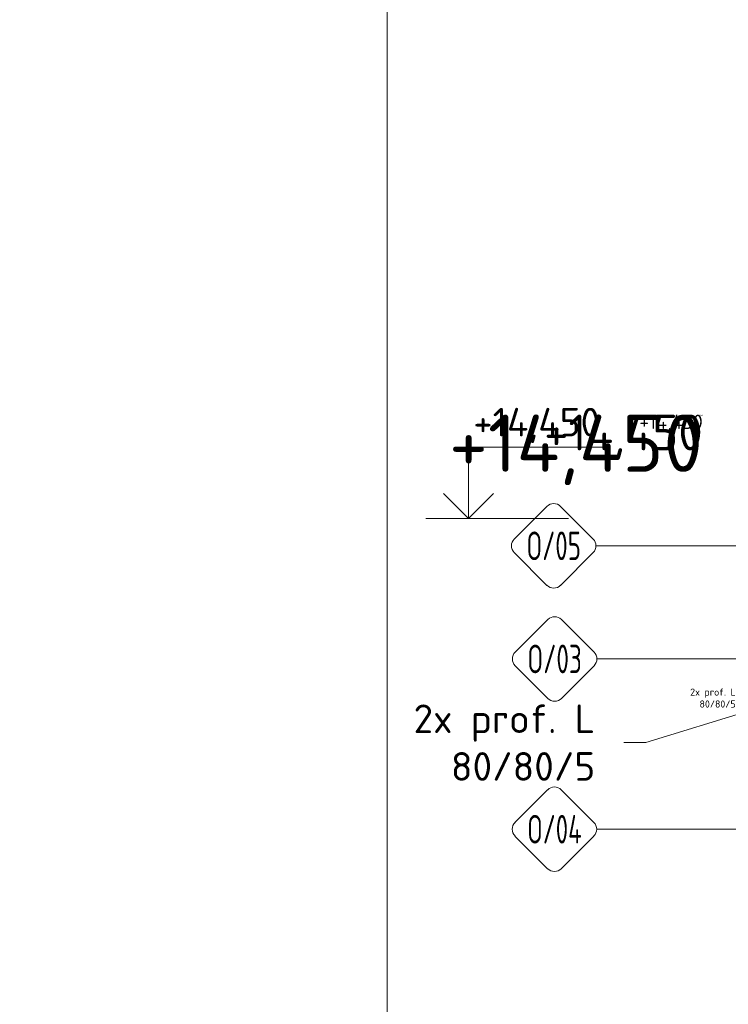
# Model space of a CAD drawing. Header units: millimetres. Extents: x -916886 to 3713765, y -2985421 to 1675785.
# Tile 109 of 656: x -5394 to 4522, y -61635 to -47859. Entities that reach past the tile are written whole.
import ezdxf
from ezdxf import colors
from ezdxf.entities.mleader import LeaderData, LeaderLine
from ezdxf.enums import TextEntityAlignment as Align
from ezdxf.math import Vec2, Vec3

# ---------------------------------------------------------------- set-up
doc = ezdxf.new("R2010")
doc.units = ezdxf.units.MM
for name, color, linetype in [('0 @ 1', 7, 'Continuous'), ('0 @ 10', 7, 'Continuous'), ('0 @ 100', 7, 'Continuous'), ('0 @ 200', 7, 'Continuous'), ('0 @ 250 (1)', 7, 'Continuous'), ('0 @ 250 (2)', 7, 'Continuous'), ('0 @ 400', 7, 'Continuous')]:
    doc.layers.add(name, color=color, linetype=linetype)
for name, color, linetype, lineweight in [('A99_N_koty-200-vysk', 6, 'Continuous', 9), ('A99_N_vypln-dve', 5, 'Continuous', 5), ('A99_N_vypln-dve @ 200', 5, 'Continuous', 5), ('A99_N_vypln-dve @ 50', 5, 'Continuous', 5), ('A99_N_znaceni 200', 5, 'Continuous', 5), ('A99_S_kce-rez-sil', 7, 'Continuous', 15)]:
    doc.layers.add(name, color=color, linetype=linetype, lineweight=lineweight)
doc.styles.add('A99_kota', font='isocpeur.ttf', dxfattribs={"height": 2})
doc.styles.add('A99_popis', font='isocpeur.ttf')
doc.styles.get("Standard").update_dxf_attribs({"font": 'isocpeur.ttf', "width": 0.75})

# ---------------------------------------------------------------- blocks, each defined once
blk = doc.blocks.new('*U23')
at = {"color": 0, "linetype": 'ByBlock', "lineweight": -2}
blk.add_line((-3, 0), (7, 0), dxfattribs=at)
for points in [[(0, 0), (0, 5), (0, 5), (9.7, 5)], [(-1.75, 1.75), (0, 0), (1.75, 1.75)]]:
    blk.add_lwpolyline(points, dxfattribs=at)
at = {"color": 0, "linetype": 'ByBlock', "lineweight": -2, "style": 'A99_kota'}
for tag, p in [('VYSKA', (9.2, 7.75)), ('POPIS', (9.2, 4.5))]:
    blk.add_attdef(tag, text='', height=2, dxfattribs=at).set_placement(p, align=Align.TOP_RIGHT)
blk = doc.blocks.new('*U2412')
at = {"layer": 'A99_N_koty-200-vysk', "lineweight": 5}
ref = blk.add_blockref('*U23', (888, -54840), dxfattribs=dict(at, xscale=200, yscale=200, zscale=200))
ref.add_attrib('VYSKA', '+14,450', dxfattribs={"layer": '0 @ 200', "color": 0, "linetype": 'ByBlock', "lineweight": -2, "height": 400, "style": 'A99_kota'}).set_placement((2728, -53290), align=Align.TOP_RIGHT)
ref = blk.add_blockref('*U23', (888, -54840), dxfattribs=dict(at, xscale=200, yscale=200, zscale=200))
ref.add_attrib('VYSKA', '+14,450', dxfattribs={"layer": '0 @ 400', "color": 0, "linetype": 'ByBlock', "lineweight": -2, "height": 800, "style": 'A99_kota'}).set_placement((4165, -53385), align=Align.TOP_RIGHT)
ref = blk.add_blockref('*U23', (888, -54840), dxfattribs=dict(at, xscale=200, yscale=200, zscale=200))
ref.add_attrib('VYSKA', '+14,450', dxfattribs={"layer": '0 @ 250 (1)', "color": 0, "linetype": 'ByBlock', "lineweight": -2, "height": 500, "style": 'A99_kota'}).set_placement((4165, -53385), align=Align.TOP_RIGHT)
ref = blk.add_blockref('*U23', (888, -54840), dxfattribs=dict(at, xscale=200, yscale=200, zscale=200))
ref.add_attrib('VYSKA', '+14,450', dxfattribs={"layer": '0 @ 250 (2)', "color": 0, "linetype": 'ByBlock', "lineweight": -2, "height": 500, "style": 'A99_kota'}).set_placement((4165, -53385), align=Align.TOP_RIGHT)
ref = blk.add_blockref('*U23', (888, -54840), dxfattribs=dict(at, xscale=200, yscale=200, zscale=200))
ref.add_attrib('VYSKA', '+14,450', dxfattribs={"layer": '0 @ 100', "color": 0, "linetype": 'ByBlock', "lineweight": -2, "height": 200, "style": 'A99_kota'}).set_placement((4165, -53385), align=Align.TOP_RIGHT)
ref = blk.add_blockref('*U23', (888, -54840), dxfattribs=dict(at, xscale=200, yscale=200, zscale=200))
ref.add_attrib('VYSKA', '+14,450', dxfattribs={"layer": '0 @ 1', "color": 0, "linetype": 'ByBlock', "lineweight": -2, "height": 2, "style": 'A99_kota'}).set_placement((4165, -53385), align=Align.TOP_RIGHT)
ref = blk.add_blockref('*U23', (888, -54840), dxfattribs=dict(at, xscale=200, yscale=200, zscale=200))
ref.add_attrib('VYSKA', '+14,450', dxfattribs={"layer": '0 @ 10', "color": 0, "linetype": 'ByBlock', "lineweight": -2, "height": 20, "style": 'A99_kota'}).set_placement((4165, -53385), align=Align.TOP_RIGHT)
blk = doc.blocks.new('*U106')
at = {"color": 0}
for p, q in [((-0.72, 4.14), (-4.15, 0.71)), ((4.14, 0.71), (0.71, 4.14)), ((-4.15, -0.72), (-0.72, -4.15)), ((0.71, -4.15), (4.14, -0.72)), ((4.44, 0), (27.87, 0))]:
    blk.add_line(p, q, dxfattribs=at)
for centre, start, end in [((0, 3.42), 45, 135), ((-3.43, 0), 135, 225), ((3.42, 0), 315, 45), ((0, -3.43), 225, 315)]:
    blk.add_arc(centre, 1.01, start, end, dxfattribs=at)
at = {"color": 0, "linetype": 'ByBlock', "style": 'A99_popis', "width": 0.953108}
blk.add_attdef('SKLADBA', text='', height=3, rotation=0.0103, dxfattribs=at).set_placement((-2.86, -1.51), (2.86, -1.5), align=Align.FIT)
blk = doc.blocks.new('*U104')
at = {"color": 0}
for p, q in [((-0.72, 4.14), (-4.15, 0.71)), ((4.14, 0.71), (0.71, 4.14)), ((-4.15, -0.72), (-0.72, -4.15)), ((0.71, -4.15), (4.14, -0.72)), ((4.44, 0), (27.98, 0))]:
    blk.add_line(p, q, dxfattribs=at)
for centre, start, end in [((0, 3.42), 45, 135), ((-3.43, 0), 135, 225), ((3.42, 0), 315, 45), ((0, -3.43), 225, 315)]:
    blk.add_arc(centre, 1.01, start, end, dxfattribs=at)
at = {"color": 0, "linetype": 'ByBlock', "style": 'A99_popis', "width": 0.953108}
blk.add_attdef('SKLADBA', text='', height=3, rotation=0.0103, dxfattribs=at).set_placement((-2.86, -1.51), (2.86, -1.5), align=Align.FIT)
blk = doc.blocks.new('*U105')
at = {"color": 0}
for p, q in [((-0.72, 4.14), (-4.15, 0.71)), ((4.14, 0.71), (0.71, 4.14)), ((-4.15, -0.72), (-0.72, -4.15)), ((0.71, -4.15), (4.14, -0.72)), ((4.44, 0), (28.08, 0))]:
    blk.add_line(p, q, dxfattribs=at)
for centre, start, end in [((0, 3.42), 45, 135), ((-3.43, 0), 135, 225), ((3.42, 0), 315, 45), ((0, -3.43), 225, 315)]:
    blk.add_arc(centre, 1.01, start, end, dxfattribs=at)
at = {"color": 0, "linetype": 'ByBlock', "style": 'A99_popis', "width": 0.953108}
blk.add_attdef('SKLADBA', text='', height=3, rotation=0.0103, dxfattribs=at).set_placement((-2.86, -1.51), (2.86, -1.5), align=Align.FIT)
blk = doc.blocks.new('*U1865')
at = {"layer": 'A99_N_vypln-dve @ 200', "linetype": 'Continuous'}
ml = blk.add_multileader_mtext('Standard', dxfattribs=at)
ml.set_content('{\\W1;2x prof. L\\P 80/80/5}', color=256)
ml.set_leader_properties()
ml.build(insert=Vec2(0, 0))
ml.multileader.update_dxf_attribs({"text_left_attachment_type": 2, "text_right_attachment_type": 2, "dogleg_length": 3, "arrow_head_size": 300, "scale": 200})
ctx = ml.context
ctx.base_point, ctx.scale, ctx.char_height, ctx.arrow_head_size, ctx.landing_gap_size, ctx.plane_origin = Vec3(-140, -57973), 200, 400, 300, 400, Vec3(3990, -59388)
ctx.left_attachment, ctx.right_attachment, ctx.text_align_type = 2, 2, 2
notes = []
notes.append((ctx, [(1, (1, 1, 0), (3370, -57973), (-1, 0), 310, [(0, [(5405, -57348)], 0, [])])]))
ctx.mtext.insert, ctx.mtext.width, ctx.mtext.alignment, ctx.mtext.flow_direction = Vec3(2660, -57440), 2947.27, 3, 5
at = {"layer": 'A99_N_vypln-dve @ 50', "linetype": 'Continuous'}
ml = blk.add_multileader_mtext('Standard', dxfattribs=at)
ml.set_content('{\\W1;2x prof. L\\P 80/80/5}', color=(0, 0, 178))
ml.set_leader_properties()
ml.build(insert=Vec2(0, 0))
ml.multileader.update_dxf_attribs({"text_left_attachment_type": 2, "text_right_attachment_type": 2, "dogleg_length": 3, "arrow_head_size": 75, "scale": 50})
ctx = ml.context
ctx.base_point, ctx.scale, ctx.char_height, ctx.arrow_head_size, ctx.landing_gap_size, ctx.plane_origin = Vec3(3925, -57350), 50, 100, 75, 100, Vec3(3990, -59388)
ctx.left_attachment, ctx.right_attachment, ctx.text_align_type = 2, 2, 2
notes.append((ctx, [(1, (1, 1, 0), (4875, -57350), (-1, 0), 150, [(0, [(5400, -57353)], 0, [])])]))
ctx.mtext.insert, ctx.mtext.width, ctx.mtext.alignment, ctx.mtext.flow_direction = Vec3(4625, -57217), 2947.27, 3, 5
for ctx, leaders in notes:
    for number, flags, end, landing, length, lines in leaders:
        leader = LeaderData()
        leader.index, (leader.has_last_leader_line, leader.has_dogleg_vector, leader.attachment_direction) = number, flags
        leader.last_leader_point, leader.dogleg_vector, leader.dogleg_length = Vec3(end), Vec3(landing), length
        for number, points, colour, breaks in lines:
            line = LeaderLine()
            line.index, line.vertices, line.color, line.breaks = number, Vec3.list(points), colors.encode_raw_color(colour), breaks
            leader.lines.append(line)
        ctx.leaders.append(leader)

msp = doc.modelspace()

# ---------------------------------------------------------------- linework, layer by layer
at = {"layer": 'A99_S_kce-rez-sil', "color": 4, "linetype": 'Continuous', "lineweight": 0, "ltscale": 0.5}
msp.add_lwpolyline([(-250, 5640), (-250, -69359.4)], dxfattribs=at)

# ---------------------------------------------------------------- block references
at = {"layer": 'A99_N_vypln-dve', "color": 4, "linetype": 'Continuous', "lineweight": 0}
msp.add_blockref('*U1865', (0, 0), dxfattribs=at)
at = {"layer": 'A99_N_znaceni 200', "lineweight": 5}
ref = msp.add_blockref('*U106', (2080, -55220.1), dxfattribs=dict(at, xscale=133.3, yscale=133.3, zscale=133.3))
ref.add_attrib('SKLADBA', 'O/05', dxfattribs={"layer": '0', "color": 0, "linetype": 'ByBlock', "height": 400, "rotation": 0.01026, "style": 'A99_popis', "width": 0.657151}).set_placement((1698.3, -55420.9), (2460.6, -55420.7), align=Align.FIT)
ref = msp.add_blockref('*U105', (2092.5, -56802.6), dxfattribs=dict(at, xscale=133.3, yscale=133.3, zscale=133.3))
ref.add_attrib('SKLADBA', 'O/03', dxfattribs={"layer": '0', "color": 0, "linetype": 'ByBlock', "height": 400, "rotation": 0.01026, "style": 'A99_popis', "width": 0.657151}).set_placement((1710.8, -57003.4), (2473.1, -57003.2), align=Align.FIT)
ref = msp.add_blockref('*U104', (2090, -59185.1), dxfattribs=dict(at, xscale=133.3, yscale=133.3, zscale=133.3))
ref.add_attrib('SKLADBA', 'O/04', dxfattribs={"layer": '0', "color": 0, "linetype": 'ByBlock', "height": 400, "rotation": 0.01026, "style": 'A99_popis', "width": 0.635246}).set_placement((1708.3, -59385.9), (2470.6, -59385.7), align=Align.FIT)
at = {"layer": 'A99_S_kce-rez-sil', "color": 4, "linetype": 'Continuous', "lineweight": 0}
msp.add_blockref('*U2412', (0, 0), dxfattribs=at)

doc.saveas('drawing.dxf')
